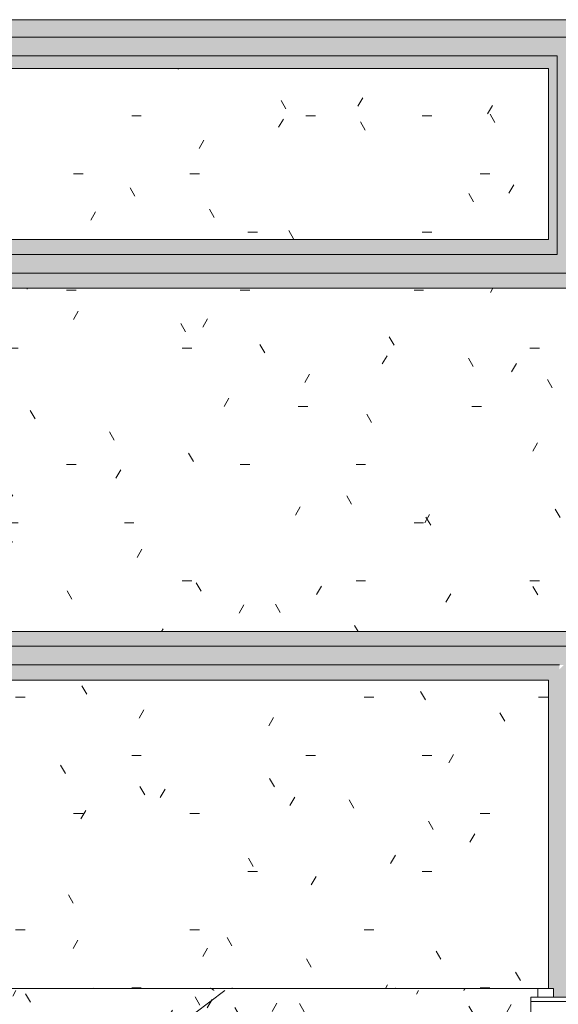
# Model space of a CAD drawing. Header units: millimetres. Extents: x 5980700 to 6194397, y -12939 to 2351883.
# Tile 316 of 587: x 6085855 to 6087739, y 4617 to 8058. Entities that reach past the tile are written whole.
import ezdxf

# ---------------------------------------------------------------- set-up
doc = ezdxf.new("R2010")
doc.units = ezdxf.units.MM
for name, color, linetype, lineweight in [('A-AREA', 32, 'Continuous', 9), ('A-FLOR-PATT', 8, 'Continuous', 18), ('A-GLAZ', 151, 'Continuous', 9), ('A-GLAZ-SILL', 1, 'Continuous', 9), ('A-WALL', 113, 'Continuous', 18)]:
    doc.layers.add(name, color=color, linetype=linetype, lineweight=lineweight)

# ---------------------------------------------------------------- blocks, each defined once
blk = doc.blocks.new('FP_111-PLANTA DE CAIMENTO DE PISOS - 1 PAV_')
at = {"layer": 'A-GLAZ-SILL', "color": 90, "lineweight": 5}
for p, q in [((-1630.002169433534, 107.4999999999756), (-1675.000000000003, 107.4999999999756)), ((1674.999999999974, 107.4999999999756), (1619.997830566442, 107.4999999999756))]:
    blk.add_line(p, q, dxfattribs=at)
at = {"layer": 'A-GLAZ-SILL', "lineweight": 5}
for p, q in [((-1470.624769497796, 108.6454815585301), (-1470.755934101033, 108.6594975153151)), ((-1470.49360489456, 108.6221406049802), (-1470.624769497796, 108.6454815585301)), ((-1470.362440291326, 108.5895030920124), (-1470.49360489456, 108.6221406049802)), ((-1470.23127568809, 108.5476087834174), (-1470.362440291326, 108.5895030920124)), ((-1470.100111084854, 108.4965087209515), (-1470.23127568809, 108.5476087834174)), ((-1469.968946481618, 108.4362651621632), (-1470.100111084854, 108.4965087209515)), ((-1469.837781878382, 108.3669515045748), (-1469.968946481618, 108.4362651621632)), ((-1469.706617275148, 108.2886521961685), (-1469.837781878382, 108.3669515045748)), ((-1469.575452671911, 108.2014626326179), (-1469.706617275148, 108.2886521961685)), ((-1469.444288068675, 108.1054890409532), (-1469.575452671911, 108.2014626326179)), ((-1469.313123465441, 108.0008483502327), (-1469.444288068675, 108.1054890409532)), ((-1469.181958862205, 107.8876680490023), (-1469.313123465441, 108.0008483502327)), ((-1469.050794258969, 107.7660860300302), (-1469.181958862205, 107.8876680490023)), ((-1468.919629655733, 107.63625042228), (-1469.050794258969, 107.7660860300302)), ((-1468.788465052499, 107.4983194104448), (-1468.919629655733, 107.63625042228)), ((-1045.394641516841, 107.5408634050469), (-1045.751268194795, 107.4667710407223)), ((-1045.038014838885, 107.6127709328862), (-1045.394641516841, 107.5408634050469)), ((-1044.681388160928, 107.6824696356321), (-1045.038014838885, 107.6127709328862)), ((-1044.324761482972, 107.7499362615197), (-1044.681388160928, 107.6824696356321)), ((-1043.968134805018, 107.8151483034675), (-1044.324761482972, 107.7499362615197)), ((-1043.611508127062, 107.8780840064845), (-1043.968134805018, 107.8151483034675)), ((-1043.254881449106, 107.938722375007), (-1043.611508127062, 107.8780840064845)), ((-1042.898254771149, 107.9970431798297), (-1043.254881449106, 107.938722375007)), ((-1042.541628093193, 108.0530269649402), (-1042.898254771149, 107.9970431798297)), ((-1042.185001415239, 108.1066550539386), (-1042.541628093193, 108.0530269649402)), ((-1041.828374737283, 108.1579095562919), (-1042.185001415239, 108.1066550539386)), ((-1041.471748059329, 108.2067733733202), (-1041.828374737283, 108.1579095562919)), ((-1041.11512138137, 108.2532302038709), (-1041.471748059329, 108.2067733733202)), ((-1040.758494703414, 108.2972645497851), (-1041.11512138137, 108.2532302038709)), ((-1040.40186802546, 108.3388617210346), (-1040.758494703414, 108.2972645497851)), ((-1040.045241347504, 108.3780078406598), (-1040.40186802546, 108.3388617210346)), ((-1039.688614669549, 108.4146898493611), (-1040.045241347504, 108.3780078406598)), ((-1039.331987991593, 108.4488955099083), (-1039.688614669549, 108.4146898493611)), ((-1038.975361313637, 108.4806134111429), (-1039.331987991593, 108.4488955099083)), ((-1038.618734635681, 108.5098329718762), (-1038.975361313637, 108.4806134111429)), ((-1038.262107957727, 108.5365444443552), (-1038.618734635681, 108.5098329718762)), ((-1037.90548127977, 108.5607389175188), (-1038.262107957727, 108.5365444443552)), ((-1037.548854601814, 108.5824083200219), (-1037.90548127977, 108.5607389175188)), ((-1037.192227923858, 108.601545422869), (-1037.548854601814, 108.5824083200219)), ((-1036.835601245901, 108.6181438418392), (-1037.192227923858, 108.601545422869)), ((-1036.478974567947, 108.6321980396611), (-1036.835601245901, 108.6181438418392)), ((-1036.122347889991, 108.6437033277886), (-1036.478974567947, 108.6321980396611)), ((-1035.765721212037, 108.6526558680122), (-1036.122347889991, 108.6437033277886)), ((-1035.409094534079, 108.6590526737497), (-1035.765721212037, 108.6526558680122)), ((-1035.052467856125, 108.6628916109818), (-1035.409094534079, 108.6590526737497)), ((-288.1152735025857, 107.6362504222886), (-288.2464381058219, 107.4983194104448)), ((-287.9841088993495, 107.7660860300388), (-288.1152735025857, 107.6362504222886)), ((-287.8529442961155, 107.8876680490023), (-287.9841088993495, 107.7660860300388)), ((-287.7217796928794, 108.0008483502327), (-287.8529442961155, 107.8876680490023)), ((-287.5906150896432, 108.1054890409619), (-287.7217796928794, 108.0008483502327)), ((-287.4594504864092, 108.2014626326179), (-287.5906150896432, 108.1054890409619)), ((-287.3282858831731, 108.2886521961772), (-287.4594504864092, 108.2014626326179)), ((-287.1971212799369, 108.3669515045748), (-287.3282858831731, 108.2886521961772)), ((-287.0659566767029, 108.4362651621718), (-287.1971212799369, 108.3669515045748)), ((-286.9347920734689, 108.4965087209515), (-287.0659566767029, 108.4362651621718)), ((-286.8036274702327, 108.5476087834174), (-286.9347920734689, 108.4965087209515)), ((-286.6724628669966, 108.5895030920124), (-286.8036274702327, 108.5476087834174)), ((-286.5412982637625, 108.6221406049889), (-286.6724628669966, 108.5895030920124)), ((-286.4101336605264, 108.6454815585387), (-286.5412982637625, 108.6221406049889)), ((-286.2789690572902, 108.6594975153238), (-286.4101336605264, 108.6454815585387)), ((64.16103792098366, 107.9415811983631), (64.03458548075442, 107.8282778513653)), ((64.28749036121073, 108.0470145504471), (64.16103792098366, 107.9415811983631)), ((64.4139428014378, 108.1444585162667), (64.28749036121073, 108.0470145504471)), ((64.54039524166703, 108.2338027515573), (64.4139428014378, 108.1444585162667)), ((64.66684768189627, 108.3149460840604), (64.54039524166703, 108.2338027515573)), ((64.7933001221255, 108.387796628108), (64.66684768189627, 108.3149460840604)), ((64.91975256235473, 108.4522718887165), (64.7933001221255, 108.387796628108)), ((65.04620500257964, 108.5082988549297), (64.91975256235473, 108.4522718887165)), ((65.17265744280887, 108.5558140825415), (65.04620500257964, 108.5082988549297)), ((65.29910988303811, 108.5947637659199), (65.17265744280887, 108.5558140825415)), ((65.42556232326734, 108.6251037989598), (65.29910988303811, 108.5947637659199)), ((65.55201476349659, 108.6467998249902), (65.42556232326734, 108.6251037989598)), ((65.67846720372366, 108.6598272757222), (65.55201476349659, 108.6467998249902)), ((542.1105913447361, 107.5408634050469), (541.753964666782, 107.4667710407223)), ((542.4672180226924, 107.6127709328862), (542.1105913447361, 107.5408634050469)), ((542.8238447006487, 107.6824696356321), (542.4672180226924, 107.6127709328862)), ((543.1804713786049, 107.7499362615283), (542.8238447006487, 107.6824696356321)), ((543.5370980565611, 107.8151483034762), (543.1804713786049, 107.7499362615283)), ((543.8937247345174, 107.8780840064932), (543.5370980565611, 107.8151483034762)), ((544.2503514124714, 107.9387223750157), (543.8937247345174, 107.8780840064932)), ((544.6069780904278, 107.9970431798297), (544.2503514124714, 107.9387223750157)), ((544.963604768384, 108.0530269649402), (544.6069780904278, 107.9970431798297)), ((545.3202314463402, 108.1066550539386), (544.963604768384, 108.0530269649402)), ((545.6768581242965, 108.1579095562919), (545.3202314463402, 108.1066550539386)), ((546.0334848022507, 108.2067733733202), (545.6768581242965, 108.1579095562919)), ((546.3901114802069, 108.2532302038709), (546.0334848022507, 108.2067733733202)), ((546.7467381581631, 108.2972645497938), (546.3901114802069, 108.2532302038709)), ((547.1033648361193, 108.3388617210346), (546.7467381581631, 108.2972645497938)), ((547.4599915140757, 108.3780078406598), (547.1033648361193, 108.3388617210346)), ((547.8166181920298, 108.4146898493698), (547.4599915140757, 108.3780078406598)), ((548.173244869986, 108.4488955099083), (547.8166181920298, 108.4146898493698)), ((548.5298715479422, 108.4806134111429), (548.173244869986, 108.4488955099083)), ((548.8864982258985, 108.5098329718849), (548.5298715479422, 108.4806134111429)), ((549.2431249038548, 108.5365444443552), (548.8864982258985, 108.5098329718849)), ((549.599751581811, 108.5607389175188), (549.2431249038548, 108.5365444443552)), ((549.9563782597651, 108.5824083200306), (549.599751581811, 108.5607389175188)), ((550.3130049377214, 108.601545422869), (549.9563782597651, 108.5824083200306)), ((550.6696316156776, 108.6181438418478), (550.3130049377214, 108.601545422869)), ((551.0262582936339, 108.6321980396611), (550.6696316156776, 108.6181438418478)), ((551.3828849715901, 108.6437033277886), (551.0262582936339, 108.6321980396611)), ((551.7395116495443, 108.6526558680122), (551.3828849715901, 108.6437033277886)), ((552.0961383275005, 108.6590526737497), (551.7395116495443, 108.6526558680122)), ((552.4527650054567, 108.6628916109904), (552.0961383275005, 108.6590526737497)), ((885.0898975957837, 107.6660864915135), (884.9606945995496, 107.5320522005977)), ((885.2191005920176, 107.7922304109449), (885.0898975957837, 107.6660864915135)), ((885.3483035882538, 107.910334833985), (885.2191005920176, 107.7922304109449)), ((885.4775065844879, 108.0202601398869), (885.3483035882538, 107.910334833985)), ((885.6067095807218, 108.121876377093), (885.4775065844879, 108.0202601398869)), ((885.7359125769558, 108.2150634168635), (885.6067095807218, 108.121876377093)), ((885.8651155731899, 108.2997110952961), (885.7359125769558, 108.2150634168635)), ((885.994318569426, 108.375719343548), (885.8651155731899, 108.2997110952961)), ((886.1235215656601, 108.4429983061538), (885.994318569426, 108.375719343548)), ((886.2527245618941, 108.5014684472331), (886.1235215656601, 108.4429983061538)), ((886.381927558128, 108.5510606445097), (886.2527245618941, 108.5014684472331)), ((886.5111305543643, 108.5917162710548), (886.381927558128, 108.5510606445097)), ((886.6403335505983, 108.623387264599), (886.5111305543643, 108.5917162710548)), ((886.7695365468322, 108.6460361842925), (886.6403335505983, 108.623387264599)), ((886.8987395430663, 108.6596362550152), (886.7695365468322, 108.6460361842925)), ((1119.695622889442, 107.63625042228), (1119.564458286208, 107.4983194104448)), ((1119.826787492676, 107.7660860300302), (1119.695622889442, 107.63625042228)), ((1119.957952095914, 107.8876680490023), (1119.826787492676, 107.7660860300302)), ((1120.089116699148, 108.0008483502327), (1119.957952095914, 107.8876680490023)), ((1120.220281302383, 108.1054890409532), (1120.089116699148, 108.0008483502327)), ((1120.351445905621, 108.2014626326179), (1120.220281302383, 108.1054890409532)), ((1120.482610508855, 108.2886521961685), (1120.351445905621, 108.2014626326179)), ((1120.613775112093, 108.3669515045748), (1120.482610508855, 108.2886521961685)), ((1120.744939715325, 108.4362651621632), (1120.613775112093, 108.3669515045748)), ((1120.876104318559, 108.4965087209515), (1120.744939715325, 108.4362651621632)), ((1121.007268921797, 108.5476087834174), (1120.876104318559, 108.4965087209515)), ((1121.138433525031, 108.5895030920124), (1121.007268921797, 108.5476087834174)), ((1121.269598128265, 108.6221406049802), (1121.138433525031, 108.5895030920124)), ((1121.400762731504, 108.6454815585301), (1121.269598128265, 108.6221406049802)), ((1121.531927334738, 108.6594975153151), (1121.400762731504, 108.6454815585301)), ((1227.667146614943, 108.6471927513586), (1227.542132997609, 108.6599255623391)), ((1227.792160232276, 108.6259870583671), (1227.667146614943, 108.6471927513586)), ((1227.91717384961, 108.5963319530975), (1227.792160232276, 108.6259870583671)), ((1228.042187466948, 108.5582602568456), (1227.91717384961, 108.5963319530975)), ((1228.167201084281, 108.5118141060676), (1228.042187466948, 108.5582602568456)), ((1228.292214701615, 108.4570449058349), (1228.167201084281, 108.5118141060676))]:
    blk.add_line(p, q, dxfattribs=at)
blk = doc.blocks.new('CC_PEITORIL - PEITORIL-V110-PLANTA DE CAIMENTO DE PISOS - 1 PAV_')
at = {"layer": 'A-GLAZ-SILL', "lineweight": 5}
h = blk.add_hatch(dxfattribs=at)
h.set_pattern_fill('FP_56', color=256, style=0, pattern_type=2)
h.set_pattern_definition([(0, (6217.371999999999, -4564.159000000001), (406.4, 101.6), [33.528, -271.272, 33.528, -271.272, -1625.6]), (0, (6217.371999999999, -4564.159000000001), (406.4, 101.6), [-609.6, 33.528, -576.072, 33.528, -271.272, -711.2]), (0, (6217.371999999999, -4564.159000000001), (406.4, 101.6), [-1524, 33.528, -169.672, 33.528, -474.472]), (120, (6369.772, -4513.359), (-291.1881810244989, 301.1527240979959), [33.52799999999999, -271.2719999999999, 33.52799999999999, -271.2719999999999, -1625.6]), (120, (6369.772, -4513.359), (-291.1881810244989, 301.1527240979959), [-609.5999999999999, 33.52799999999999, -576.0719999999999, 33.52799999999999, -271.2719999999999, -711.1999999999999]), (120, (6369.772, -4513.359), (-291.1881810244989, 301.1527240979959), [-1524, 33.52799999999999, -169.672, 33.52799999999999, -474.4719999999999]), (240, (6420.571999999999, -4310.159000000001), (-115.2118189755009, -402.7527240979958), [33.528, -271.272, 33.528, -1896.872]), (240, (6420.571999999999, -4310.159000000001), (-115.2118189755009, -402.7527240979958), [-338.328, -271.272, 33.528, -576.072, -1016]), (240, (6420.571999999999, -4310.159000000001), (-115.2118189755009, -402.7527240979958), [-1219.2, 33.528, -271.272, 33.528, -677.672]), (240, (6420.571999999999, -4310.159000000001), (-115.2118189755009, -402.7527240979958), [-1557.528, -169.672, 33.528, -474.472])])
h.paths.add_polyline_path([(-1643.742665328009, 77.49999999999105), (-1630.002169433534, 77.64128792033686), (-1630.002169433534, 100.9916647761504), (-1675.000000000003, 100.9916647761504), (-1675.000000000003, 77.4999999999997), (-1650.000000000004, 77.50000000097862)])
h.paths.add_polyline_path([(1649.999999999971, 77.4999999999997), (1674.999999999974, 77.5155869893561), (1674.999999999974, 100.9916647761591), (1619.997830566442, 100.6030655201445), (1619.997830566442, 77.4999999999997)])
h = blk.add_hatch(dxfattribs=at)
h.set_pattern_fill('FP_57', color=256, style=0, pattern_type=2)
h.set_pattern_definition([(216.87, (6852.371999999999, -2976.659), (4762.494328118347, 3175.008507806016), [793.75, -7143.75]), (206.565, (7804.871999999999, -3452.909), (-1587.501456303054, -1587.499067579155), [1774.879, -1774.879]), (198.435, (7804.871999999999, -4246.659000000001), (-3174.997452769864, -1587.50290376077), [1004.024, -4016.092])])
h.paths.add_polyline_path([(-1643.742665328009, 77.49999999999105), (-1630.002169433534, 77.64128792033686), (-1630.002169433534, 100.9916647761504), (-1675.000000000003, 100.9916647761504), (-1675.000000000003, 77.4999999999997), (-1650.000000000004, 77.50000000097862)])
h.paths.add_polyline_path([(1649.999999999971, 77.4999999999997), (1674.999999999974, 77.5155869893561), (1674.999999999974, 100.9916647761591), (1619.997830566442, 100.6030655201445), (1619.997830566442, 77.4999999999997)])
at = {"layer": 'A-GLAZ-SILL', "color": 90, "lineweight": 5}
for p, q in [((-1675.000000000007, 100.9916647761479), (-1675.000000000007, 107.4999999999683)), ((1674.999999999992, 107.4999999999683), (1674.999999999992, 100.991664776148)), ((-1675.000000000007, 100.9916647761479), (-1675.000000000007, 77.5000000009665)), ((1674.999999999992, 77.50000000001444), (1674.999999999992, 100.9916647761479))]:
    blk.add_line(p, q, dxfattribs=at)
at = {"layer": 'A-GLAZ', "color": 90, "lineweight": 5}
blk.add_blockref('FP_111-PLANTA DE CAIMENTO DE PISOS - 1 PAV_', (0, 0), dxfattribs=at)
blk = doc.blocks.new('FP_211-PLANTA DE CAIMENTO DE PISOS - 1 PAV_')
at = {"layer": 'A-GLAZ-SILL', "color": 90, "lineweight": 5}
blk.add_line((1624.999999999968, 107.4999999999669), (-1625.000000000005, 107.4999999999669), dxfattribs=at)
at = {"layer": 'A-GLAZ-SILL', "lineweight": 5}
for p, q in [((-1328.679635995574, 107.2247212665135), (-1328.809598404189, 107.0662849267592)), ((-1328.549673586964, 107.3757021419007), (-1328.679635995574, 107.2247212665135)), ((-1328.419711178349, 107.51904696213), (-1328.549673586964, 107.3757021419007)), ((-1328.289748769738, 107.6545842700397), (-1328.419711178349, 107.51904696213)), ((-1328.159786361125, 107.7821519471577), (-1328.289748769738, 107.6545842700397)), ((-1328.02982395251, 107.9015974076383), (-1328.159786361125, 107.7821519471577)), ((-1327.8998615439, 108.0127777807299), (-1328.02982395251, 107.9015974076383)), ((-1327.769899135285, 108.1155600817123), (-1327.8998615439, 108.0127777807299)), ((-1327.639936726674, 108.2098213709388), (-1327.769899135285, 108.1155600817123)), ((-1327.509974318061, 108.2954489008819), (-1327.639936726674, 108.2098213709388)), ((-1327.380011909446, 108.3723402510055), (-1327.509974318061, 108.2954489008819)), ((-1327.250049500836, 108.4404034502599), (-1327.380011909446, 108.3723402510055)), ((-1327.120087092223, 108.4995570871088), (-1327.250049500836, 108.4404034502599)), ((-1326.99012468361, 108.5497304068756), (-1327.120087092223, 108.4995570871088)), ((-1326.860162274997, 108.590863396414), (-1326.99012468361, 108.5497304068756)), ((-1326.730199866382, 108.6229068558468), (-1326.860162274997, 108.590863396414)), ((-1326.600237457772, 108.6458224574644), (-1326.730199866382, 108.6229068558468)), ((-1326.470275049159, 108.6595827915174), (-1326.600237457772, 108.6458224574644)), ((-1108.650683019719, 108.6568688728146), (-1108.840002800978, 108.6623455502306)), ((-1108.461363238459, 108.647743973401), (-1108.650683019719, 108.6568688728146)), ((-1108.2720434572, 108.6349751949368), (-1108.461363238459, 108.647743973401)), ((-1108.08272367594, 108.6185686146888), (-1108.2720434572, 108.6349751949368)), ((-1107.89340389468, 108.5985320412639), (-1108.08272367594, 108.6185686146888)), ((-1107.704084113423, 108.5748750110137), (-1107.89340389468, 108.5985320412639)), ((-1107.514764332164, 108.5476087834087), (-1107.704084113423, 108.5748750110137)), ((-1107.325444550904, 108.516746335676), (-1107.514764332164, 108.5476087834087)), ((-1107.136124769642, 108.4823023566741), (-1107.325444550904, 108.516746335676)), ((-1106.946804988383, 108.4442932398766), (-1107.136124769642, 108.4823023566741)), ((-1106.757485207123, 108.4027370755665), (-1106.946804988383, 108.4442932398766)), ((-1106.568165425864, 108.3576536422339), (-1106.757485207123, 108.4027370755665)), ((-1106.378845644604, 108.3090643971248), (-1106.568165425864, 108.3576536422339)), ((-1106.189525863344, 108.2569924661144), (-1106.378845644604, 108.3090643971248)), ((-1106.000206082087, 108.2014626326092), (-1106.189525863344, 108.2569924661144)), ((-1105.810886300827, 108.1425013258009), (-1106.000206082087, 108.2014626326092)), ((-1105.621566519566, 108.0801366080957), (-1105.810886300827, 108.1425013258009)), ((-1105.432246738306, 108.0143981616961), (-1105.621566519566, 108.0801366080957)), ((-1105.242926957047, 107.9453172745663), (-1105.432246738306, 108.0143981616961)), ((-1105.053607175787, 107.8729268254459), (-1105.242926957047, 107.9453172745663)), ((-1104.864287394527, 107.797261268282), (-1105.053607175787, 107.8729268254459)), ((-1104.674967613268, 107.718356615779), (-1104.864287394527, 107.797261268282)), ((-1104.48564783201, 107.6362504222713), (-1104.674967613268, 107.718356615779)), ((-1104.296328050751, 107.5509817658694), (-1104.48564783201, 107.6362504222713)), ((-1104.107008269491, 107.4625912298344), (-1104.296328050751, 107.5509817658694)), ((-1103.917688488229, 107.3711208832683), (-1104.107008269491, 107.4625912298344)), ((-1103.72836870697, 107.2766142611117), (-1103.917688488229, 107.3711208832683)), ((-1103.53904892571, 107.1791163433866), (-1103.72836870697, 107.2766142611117)), ((-1103.349729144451, 107.0786735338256), (-1103.53904892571, 107.1791163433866)), ((-1103.160409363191, 106.975333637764), (-1103.349729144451, 107.0786735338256)), ((-1102.971089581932, 106.8691458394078), (-1103.160409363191, 106.975333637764)), ((-1102.781769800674, 106.7601606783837), (-1102.971089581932, 106.8691458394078)), ((-1102.592450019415, 106.6484300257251), (-1102.781769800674, 106.7601606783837)), ((-1102.403130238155, 106.534007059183), (-1102.592450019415, 106.6484300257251)), ((-1102.213810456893, 106.4169462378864), (-1102.403130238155, 106.534007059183)), ((-1102.024490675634, 106.2973032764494), (-1102.213810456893, 106.4169462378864)), ((-1101.835170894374, 106.1751351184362), (-1102.024490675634, 106.2973032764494)), ((-1101.645851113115, 106.0504999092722), (-1101.835170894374, 106.1751351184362)), ((-1101.456531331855, 105.9234569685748), (-1101.645851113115, 106.0504999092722)), ((-1101.267211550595, 105.7940667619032), (-1101.456531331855, 105.9234569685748)), ((-1101.077891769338, 105.6623908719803), (-1101.267211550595, 105.7940667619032)), ((-1100.888571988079, 105.5284919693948), (-1101.077891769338, 105.6623908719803)), ((-1100.699252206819, 105.392433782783), (-1100.888571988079, 105.5284919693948)), ((-1100.509932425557, 105.2542810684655), (-1100.699252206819, 105.392433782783)), ((-1100.320612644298, 105.1140995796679), (-1100.509932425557, 105.2542810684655)), ((-1100.131292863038, 104.9719560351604), (-1100.320612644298, 105.1140995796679)), ((-1099.941973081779, 104.8279180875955), (-1100.131292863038, 104.9719560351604)), ((-1099.752653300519, 104.6820542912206), (-1099.941973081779, 104.8279180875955)), ((-1099.563333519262, 104.5344340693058), (-1099.752653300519, 104.6820542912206)), ((-1099.374013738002, 104.3851276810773), (-1099.563333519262, 104.5344340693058)), ((-1099.184693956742, 104.2342061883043), (-1099.374013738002, 104.3851276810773)), ((-1098.995374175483, 104.0817414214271), (-1099.184693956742, 104.2342061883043)), ((-1098.806054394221, 103.9278059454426), (-1098.995374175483, 104.0817414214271)), ((-1098.616734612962, 103.7724730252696), (-1098.806054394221, 103.9278059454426)), ((-1098.427414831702, 103.615816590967), (-1098.616734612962, 103.7724730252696)), ((-1098.238095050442, 103.4579112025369), (-1098.427414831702, 103.615816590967)), ((-1098.048775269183, 103.2988320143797), (-1098.238095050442, 103.4579112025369)), ((-1097.859455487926, 103.1386547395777), (-1098.048775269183, 103.2988320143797)), ((-1096.427088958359, 103.3625997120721), (-1096.558253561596, 103.106494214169)), ((-1096.295924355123, 103.615816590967), (-1096.427088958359, 103.3625997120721)), ((-1096.164759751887, 103.8658363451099), (-1096.295924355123, 103.615816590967)), ((-1096.033595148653, 104.1123543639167), (-1096.164759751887, 103.8658363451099)), ((-1095.902430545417, 104.3550703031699), (-1096.033595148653, 104.1123543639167)), ((-1095.771265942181, 104.5936884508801), (-1095.902430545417, 104.3550703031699)), ((-1095.640101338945, 104.8279180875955), (-1095.771265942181, 104.5936884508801)), ((-1095.508936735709, 105.0574738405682), (-1095.640101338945, 104.8279180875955)), ((-1095.377772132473, 105.2820760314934), (-1095.508936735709, 105.0574738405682)), ((-1095.24660752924, 105.5014510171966), (-1095.377772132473, 105.2820760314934)), ((-1095.115442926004, 105.7153315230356), (-1095.24660752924, 105.5014510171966)), ((-1094.984278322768, 105.9234569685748), (-1095.115442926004, 105.7153315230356)), ((-1094.853113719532, 106.1255737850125), (-1094.984278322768, 105.9234569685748)), ((-1094.721949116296, 106.3214357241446), (-1094.853113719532, 106.1255737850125)), ((-1094.59078451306, 106.5108041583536), (-1094.721949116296, 106.3214357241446)), ((-1094.459619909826, 106.6934483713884), (-1094.59078451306, 106.5108041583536)), ((-1094.32845530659, 106.8691458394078), (-1094.459619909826, 106.6934483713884)), ((-1094.197290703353, 107.0376825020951), (-1094.32845530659, 106.8691458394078)), ((-1094.066126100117, 107.1988530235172), (-1094.197290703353, 107.0376825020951)), ((-1093.934961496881, 107.352461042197), (-1094.066126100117, 107.1988530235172)), ((-1093.803796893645, 107.4983194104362), (-1093.934961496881, 107.352461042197)), ((-1093.672632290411, 107.6362504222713), (-1093.803796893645, 107.4983194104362)), ((-1093.541467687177, 107.7660860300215), (-1093.672632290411, 107.6362504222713)), ((-1093.410303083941, 107.8876680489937), (-1093.541467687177, 107.7660860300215)), ((-1093.279138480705, 108.000848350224), (-1093.410303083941, 107.8876680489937)), ((-1093.147973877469, 108.1054890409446), (-1093.279138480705, 108.000848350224)), ((-1093.016809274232, 108.2014626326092), (-1093.147973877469, 108.1054890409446)), ((-1092.885644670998, 108.2886521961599), (-1093.016809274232, 108.2014626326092)), ((-1092.754480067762, 108.3669515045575), (-1092.885644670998, 108.2886521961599)), ((-1092.623315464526, 108.4362651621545), (-1092.754480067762, 108.3669515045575)), ((-1092.49215086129, 108.4965087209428), (-1092.623315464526, 108.4362651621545)), ((-1092.360986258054, 108.5476087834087), (-1092.49215086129, 108.4965087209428)), ((-1092.22982165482, 108.5895030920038), (-1092.360986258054, 108.5476087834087)), ((-1092.098657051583, 108.6221406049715), (-1092.22982165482, 108.5895030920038)), ((-1091.96749244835, 108.6454815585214), (-1092.098657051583, 108.6221406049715)), ((-1091.836327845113, 108.6594975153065), (-1091.96749244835, 108.6454815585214)), ((-509.5616157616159, 103.8947224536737), (-509.6923312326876, 103.6459552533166)), ((-509.4309002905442, 104.1399769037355), (-509.5616157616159, 103.8947224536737)), ((-509.3001848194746, 104.381421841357), (-509.4309002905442, 104.1399769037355)), ((-509.1694693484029, 104.6187651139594), (-509.3001848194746, 104.381421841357)), ((-509.0387538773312, 104.8517195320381), (-509.1694693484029, 104.6187651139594)), ((-508.9080384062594, 105.0800032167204), (-509.0387538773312, 104.8517195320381)), ((-508.7773229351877, 105.3033399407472), (-508.9080384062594, 105.0800032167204)), ((-508.6466074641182, 105.5214594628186), (-508.7773229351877, 105.3033399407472)), ((-508.5158919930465, 105.7340978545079), (-508.6466074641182, 105.5214594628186)), ((-508.3851765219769, 105.9409978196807), (-508.5158919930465, 105.7340978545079)), ((-508.2544610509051, 106.1419090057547), (-508.3851765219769, 105.9409978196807)), ((-508.1237455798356, 106.3365883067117), (-508.2544610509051, 106.1419090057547)), ((-507.9930301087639, 106.5248001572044), (-508.1237455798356, 106.3365883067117)), ((-507.8623146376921, 106.706316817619), (-507.9930301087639, 106.5248001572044)), ((-507.7315991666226, 106.8809186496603), (-507.8623146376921, 106.706316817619)), ((-507.6008836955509, 107.0483943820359), (-507.7315991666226, 106.8809186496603)), ((-507.4701682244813, 107.2085413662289), (-507.6008836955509, 107.0483943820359)), ((-507.3394527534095, 107.3611658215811), (-507.4701682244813, 107.2085413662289)), ((-507.2087372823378, 107.5060830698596), (-507.3394527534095, 107.3611658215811)), ((-507.0780218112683, 107.6431177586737), (-507.2087372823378, 107.5060830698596)), ((-506.9473063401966, 107.7721040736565), (-507.0780218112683, 107.6431177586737)), ((-506.816590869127, 107.892885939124), (-506.9473063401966, 107.7721040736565)), ((-506.6858753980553, 108.0053172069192), (-506.816590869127, 107.892885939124)), ((-506.5551599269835, 108.1092618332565), (-506.6858753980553, 108.0053172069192)), ((-506.424444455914, 108.2045940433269), (-506.5551599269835, 108.1092618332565)), ((-506.2937289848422, 108.2911984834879), (-506.424444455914, 108.2045940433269)), ((-506.1630135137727, 108.3689703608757), (-506.2937289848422, 108.2911984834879)), ((-506.032298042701, 108.4378155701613), (-506.1630135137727, 108.3689703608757)), ((-505.9015825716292, 108.4976508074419), (-506.032298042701, 108.4378155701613)), ((-505.7708671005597, 108.5484036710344), (-505.9015825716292, 108.4976508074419)), ((-505.6401516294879, 108.5900127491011), (-505.7708671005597, 108.5484036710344)), ((-505.5094361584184, 108.6224276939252), (-505.6401516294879, 108.5900127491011)), ((-505.3787206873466, 108.6456092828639), (-505.5094361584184, 108.6224276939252)), ((-505.2480052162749, 108.6595294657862), (-505.3787206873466, 108.6456092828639)), ((-420.4386890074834, 108.6469836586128), (-420.564470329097, 108.6598732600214)), ((-420.3129076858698, 108.6255170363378), (-420.4386890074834, 108.6469836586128)), ((-420.1871263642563, 108.5954974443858), (-420.3129076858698, 108.6255170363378)), ((-420.0613450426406, 108.5569585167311), (-420.1871263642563, 108.5954974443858)), ((-419.935563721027, 108.5099434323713), (-420.0613450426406, 108.5569585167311)), ((-419.8097823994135, 108.45450486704), (-419.935563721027, 108.5099434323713)), ((-419.6840010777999, 108.3907049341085), (-419.8097823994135, 108.45450486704)), ((-419.5582197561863, 108.3186151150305), (-419.6840010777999, 108.3907049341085)), ((-419.4324384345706, 108.2383161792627), (-419.5582197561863, 108.3186151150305)), ((-419.3066571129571, 108.1498980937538), (-419.4324384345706, 108.2383161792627)), ((-419.1808757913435, 108.0534599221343), (-419.3066571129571, 108.1498980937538)), ((-419.0550944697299, 107.9491097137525), (-419.1808757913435, 108.0534599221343)), ((-418.9293131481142, 107.8369643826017), (-419.0550944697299, 107.9491097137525)), ((-418.8035318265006, 107.7171495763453), (-418.9293131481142, 107.8369643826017)), ((-418.6777505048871, 107.5897995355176), (-418.8035318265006, 107.7171495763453)), ((-418.5519691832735, 107.4550569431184), (-418.6777505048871, 107.5897995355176)), ((478.8492300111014, 108.6568688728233), (478.6599102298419, 108.6623455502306)), ((479.038549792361, 108.6477439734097), (478.8492300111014, 108.6568688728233)), ((479.2278695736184, 108.6349751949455), (479.038549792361, 108.6477439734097)), ((479.417189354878, 108.6185686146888), (479.2278695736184, 108.6349751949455)), ((479.6065091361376, 108.5985320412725), (479.417189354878, 108.6185686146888)), ((479.7958289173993, 108.5748750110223), (479.6065091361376, 108.5985320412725)), ((479.9851486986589, 108.5476087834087), (479.7958289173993, 108.5748750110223)), ((480.1744684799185, 108.516746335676), (479.9851486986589, 108.5476087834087)), ((480.363788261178, 108.4823023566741), (480.1744684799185, 108.516746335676)), ((480.5531080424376, 108.4442932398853), (480.363788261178, 108.4823023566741)), ((480.7424278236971, 108.4027370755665), (480.5531080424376, 108.4442932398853)), ((480.9317476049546, 108.3576536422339), (480.7424278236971, 108.4027370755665)), ((481.1210673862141, 108.3090643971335), (480.9317476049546, 108.3576536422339)), ((481.3103871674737, 108.2569924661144), (481.1210673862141, 108.3090643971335)), ((481.4997069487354, 108.2014626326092), (481.3103871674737, 108.2569924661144)), ((481.689026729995, 108.1425013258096), (481.4997069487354, 108.2014626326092)), ((481.8783465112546, 108.0801366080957), (481.689026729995, 108.1425013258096)), ((482.0676662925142, 108.0143981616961), (481.8783465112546, 108.0801366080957)), ((482.2569860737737, 107.9453172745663), (482.0676662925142, 108.0143981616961)), ((482.4463058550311, 107.8729268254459), (482.2569860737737, 107.9453172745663)), ((482.6356256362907, 107.797261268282), (482.4463058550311, 107.8729268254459)), ((482.8249454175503, 107.718356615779), (482.6356256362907, 107.797261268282)), ((483.0142651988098, 107.6362504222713), (482.8249454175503, 107.718356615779)), ((483.2035849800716, 107.550981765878), (483.0142651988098, 107.6362504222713)), ((483.3929047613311, 107.462591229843), (483.2035849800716, 107.550981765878)), ((483.5822245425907, 107.371120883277), (483.3929047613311, 107.462591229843)), ((483.7715443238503, 107.2766142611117), (483.5822245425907, 107.371120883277)), ((483.9608641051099, 107.1791163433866), (483.7715443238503, 107.2766142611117)), ((484.1501838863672, 107.0786735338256), (483.9608641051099, 107.1791163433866)), ((484.3395036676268, 106.975333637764), (484.1501838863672, 107.0786735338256)), ((484.5288234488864, 106.8691458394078), (484.3395036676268, 106.975333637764)), ((484.7181432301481, 106.7601606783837), (484.5288234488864, 106.8691458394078)), ((484.9074630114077, 106.6484300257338), (484.7181432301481, 106.7601606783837)), ((485.0967827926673, 106.534007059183), (484.9074630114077, 106.6484300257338)), ((485.2861025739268, 106.4169462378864), (485.0967827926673, 106.534007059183)), ((485.4754223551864, 106.297303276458), (485.2861025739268, 106.4169462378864)), ((485.664742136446, 106.1751351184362), (485.4754223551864, 106.297303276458)), ((485.8540619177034, 106.0504999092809), (485.664742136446, 106.1751351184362)), ((486.0433816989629, 105.9234569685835), (485.8540619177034, 106.0504999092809)), ((486.2327014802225, 105.7940667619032), (486.0433816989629, 105.9234569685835)), ((486.4220212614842, 105.6623908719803), (486.2327014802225, 105.7940667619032)), ((486.6113410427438, 105.5284919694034), (486.4220212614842, 105.6623908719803)), ((486.8006608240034, 105.392433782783), (486.6113410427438, 105.5284919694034)), ((486.989980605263, 105.2542810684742), (486.8006608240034, 105.392433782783)), ((487.1793003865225, 105.1140995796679), (486.989980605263, 105.2542810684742)), ((487.36862016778, 104.9719560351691), (487.1793003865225, 105.1140995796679)), ((487.5579399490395, 104.8279180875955), (487.36862016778, 104.9719560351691)), ((487.7472597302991, 104.6820542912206), (487.5579399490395, 104.8279180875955)), ((487.9365795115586, 104.5344340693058), (487.7472597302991, 104.6820542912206)), ((488.1258992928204, 104.3851276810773), (487.9365795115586, 104.5344340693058)), ((488.3152190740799, 104.2342061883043), (488.1258992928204, 104.3851276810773)), ((488.5045388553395, 104.0817414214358), (488.3152190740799, 104.2342061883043)), ((488.6938586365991, 103.9278059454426), (488.5045388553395, 104.0817414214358)), ((488.8831784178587, 103.7724730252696), (488.6938586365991, 103.9278059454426)), ((489.0724981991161, 103.6158165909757), (488.8831784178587, 103.7724730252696)), ((489.2618179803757, 103.4579112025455), (489.0724981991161, 103.6158165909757)), ((489.4511377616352, 103.2988320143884), (489.2618179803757, 103.4579112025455)), ((489.640457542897, 103.1386547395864), (489.4511377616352, 103.2988320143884)), ((1367.241979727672, 103.3625997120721), (1367.110815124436, 103.106494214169)), ((1367.373144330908, 103.615816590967), (1367.241979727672, 103.3625997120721)), ((1367.50430893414, 103.8658363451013), (1367.373144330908, 103.615816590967)), ((1367.635473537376, 104.1123543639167), (1367.50430893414, 103.8658363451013)), ((1367.766638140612, 104.3550703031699), (1367.635473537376, 104.1123543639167)), ((1367.897802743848, 104.5936884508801), (1367.766638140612, 104.3550703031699)), ((1368.02896734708, 104.8279180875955), (1367.897802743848, 104.5936884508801)), ((1368.160131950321, 105.0574738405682), (1368.02896734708, 104.8279180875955)), ((1368.291296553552, 105.2820760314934), (1368.160131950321, 105.0574738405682)), ((1368.422461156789, 105.5014510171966), (1368.291296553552, 105.2820760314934)), ((1368.553625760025, 105.7153315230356), (1368.422461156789, 105.5014510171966)), ((1368.684790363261, 105.9234569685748), (1368.553625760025, 105.7153315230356)), ((1368.815954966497, 106.1255737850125), (1368.684790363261, 105.9234569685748)), ((1368.947119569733, 106.321435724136), (1368.815954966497, 106.1255737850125)), ((1369.078284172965, 106.5108041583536), (1368.947119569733, 106.321435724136)), ((1369.209448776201, 106.6934483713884), (1369.078284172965, 106.5108041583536)), ((1369.340613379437, 106.8691458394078), (1369.209448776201, 106.6934483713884)), ((1369.471777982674, 107.0376825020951), (1369.340613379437, 106.8691458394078)), ((1369.60294258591, 107.1988530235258), (1369.471777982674, 107.0376825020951)), ((1369.734107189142, 107.352461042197), (1369.60294258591, 107.1988530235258)), ((1369.865271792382, 107.4983194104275), (1369.734107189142, 107.352461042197)), ((1369.996436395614, 107.6362504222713), (1369.865271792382, 107.4983194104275)), ((1370.12760099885, 107.7660860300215), (1369.996436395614, 107.6362504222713)), ((1370.258765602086, 107.8876680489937), (1370.12760099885, 107.7660860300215)), ((1370.389930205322, 108.000848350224), (1370.258765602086, 107.8876680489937)), ((1370.521094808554, 108.1054890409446), (1370.389930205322, 108.000848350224)), ((1370.652259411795, 108.2014626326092), (1370.521094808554, 108.1054890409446)), ((1370.783424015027, 108.2886521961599), (1370.652259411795, 108.2014626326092)), ((1370.914588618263, 108.3669515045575), (1370.783424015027, 108.2886521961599)), ((1371.045753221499, 108.4362651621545), (1370.914588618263, 108.3669515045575)), ((1371.176917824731, 108.4965087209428), (1371.045753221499, 108.4362651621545)), ((1371.308082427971, 108.5476087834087), (1371.176917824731, 108.4965087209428)), ((1371.439247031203, 108.5895030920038), (1371.308082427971, 108.5476087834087)), ((1371.570411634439, 108.6221406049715), (1371.439247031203, 108.5895030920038)), ((1371.701576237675, 108.6454815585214), (1371.570411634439, 108.6221406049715)), ((1371.832740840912, 108.6594975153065), (1371.701576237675, 108.6454815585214)), ((-1097.670135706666, 102.9774556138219), (-1097.859455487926, 103.1386547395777)), ((-1097.480815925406, 102.815311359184), (-1097.670135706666, 102.9774556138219)), ((-1097.476405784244, 101.2594313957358), (-1097.607570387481, 100.9916647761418)), ((-1097.291496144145, 102.6522991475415), (-1097.480815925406, 102.815311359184)), ((-1097.345241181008, 101.5268717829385), (-1097.476405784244, 101.2594313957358)), ((-1097.214076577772, 101.79366010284), (-1097.345241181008, 101.5268717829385)), ((-1097.102176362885, 102.4884965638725), (-1097.291496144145, 102.6522991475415)), ((-1097.082911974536, 102.0594713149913), (-1097.214076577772, 101.79366010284)), ((-1096.912856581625, 102.3239815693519), (-1097.102176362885, 102.4884965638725)), ((-1096.9517473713, 102.3239815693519), (-1097.082911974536, 102.0594713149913)), ((-1096.820582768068, 102.5868686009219), (-1096.9517473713, 102.3239815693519)), ((-1096.723536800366, 102.1588324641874), (-1096.912856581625, 102.3239815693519)), ((-1096.689418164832, 102.8478121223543), (-1096.820582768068, 102.5868686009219)), ((-1096.534217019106, 101.9931278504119), (-1096.723536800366, 102.1588324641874)), ((-1096.558253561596, 103.106494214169), (-1096.689418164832, 102.8478121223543)), ((-1096.344897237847, 101.82694659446), (-1096.534217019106, 101.9931278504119)), ((-1096.155577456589, 101.6603677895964), (-1096.344897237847, 101.82694659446)), ((-1095.96625767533, 101.493470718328), (-1096.155577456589, 101.6603677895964)), ((-1095.77693789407, 101.3263348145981), (-1095.96625767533, 101.493470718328)), ((-1095.587618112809, 101.1590396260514), (-1095.77693789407, 101.3263348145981)), ((-1095.398298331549, 100.9916647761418), (-1095.587618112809, 101.1590396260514)), ((489.8297773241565, 102.9774556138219), (489.640457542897, 103.1386547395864)), ((490.0190971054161, 102.815311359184), (489.8297773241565, 102.9774556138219)), ((490.2084168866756, 102.6522991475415), (490.0190971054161, 102.815311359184)), ((490.3977366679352, 102.4884965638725), (490.2084168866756, 102.6522991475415)), ((490.5870564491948, 102.3239815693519), (490.3977366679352, 102.4884965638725)), ((490.7763762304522, 102.1588324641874), (490.5870564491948, 102.3239815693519)), ((490.9656960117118, 101.9931278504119), (490.7763762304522, 102.1588324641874)), ((491.1550157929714, 101.8269465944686), (490.9656960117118, 101.9931278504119)), ((491.3443355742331, 101.6603677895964), (491.1550157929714, 101.8269465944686)), ((491.5336553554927, 101.493470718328), (491.3443355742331, 101.6603677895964)), ((491.7229751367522, 101.3263348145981), (491.5336553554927, 101.493470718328)), ((491.9122949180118, 101.1590396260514), (491.7229751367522, 101.3263348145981)), ((492.1016146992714, 100.9916647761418), (491.9122949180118, 101.1590396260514)), ((1366.192662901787, 101.2594313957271), (1366.061498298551, 100.9916647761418)), ((1366.323827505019, 101.5268717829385), (1366.192662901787, 101.2594313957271)), ((1366.454992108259, 101.7936601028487), (1366.323827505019, 101.5268717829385)), ((1366.586156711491, 102.0594713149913), (1366.454992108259, 101.7936601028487)), ((1366.717321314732, 102.3239815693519), (1366.586156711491, 102.0594713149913)), ((1366.848485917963, 102.5868686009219), (1366.717321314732, 102.3239815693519)), ((1366.9796505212, 102.8478121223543), (1366.848485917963, 102.5868686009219)), ((1367.110815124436, 103.106494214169), (1366.9796505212, 102.8478121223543))]:
    blk.add_line(p, q, dxfattribs=at)
blk = doc.blocks.new('CC_PEITORIL - PEITORIL-V210-PLANTA DE CAIMENTO DE PISOS - 1 PAV_')
at = {"layer": 'A-GLAZ-SILL', "lineweight": 5}
h = blk.add_hatch(dxfattribs=at)
h.set_pattern_fill('FP_218', color=256, style=0, pattern_type=2)
h.set_pattern_definition([(0, (6222.374, -4564.159000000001), (406.4, 101.6), [33.528, -271.272, 33.528, -271.272, -1625.6]), (0, (6222.374, -4564.159000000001), (406.4, 101.6), [-609.6, 33.528, -576.072, 33.528, -271.272, -711.2]), (0, (6222.374, -4564.159000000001), (406.4, 101.6), [-1524, 33.528, -169.672, 33.528, -474.472]), (120, (6374.774, -4513.359), (-291.1881810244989, 301.1527240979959), [33.52799999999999, -271.2719999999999, 33.52799999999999, -271.2719999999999, -1625.6]), (120, (6374.774, -4513.359), (-291.1881810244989, 301.1527240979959), [-609.5999999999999, 33.52799999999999, -576.0719999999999, 33.52799999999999, -271.2719999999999, -711.1999999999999]), (120, (6374.774, -4513.359), (-291.1881810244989, 301.1527240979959), [-1524, 33.52799999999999, -169.672, 33.52799999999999, -474.4719999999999]), (240, (6425.574000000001, -4310.159000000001), (-115.2118189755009, -402.7527240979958), [33.528, -271.272, 33.528, -1896.872]), (240, (6425.574000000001, -4310.159000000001), (-115.2118189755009, -402.7527240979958), [-338.328, -271.272, 33.528, -576.072, -1016]), (240, (6425.574000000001, -4310.159000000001), (-115.2118189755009, -402.7527240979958), [-1219.2, 33.528, -271.272, 33.528, -677.672]), (240, (6425.574000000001, -4310.159000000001), (-115.2118189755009, -402.7527240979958), [-1557.528, -169.672, 33.528, -474.472])])
h.paths.add_polyline_path([(1599.99999999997, -17.49999999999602), (1599.99999999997, 77.4999999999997), (1624.999999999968, 77.4999999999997), (1624.999999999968, 100.9916647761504), (-1625.000000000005, 100.9916647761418), (-1625.000000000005, 77.49999999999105), (-1600.000000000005, 77.50000000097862), (-1600.000000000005, -17.49999999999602), (1569.999999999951, -17.49999999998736)])
h = blk.add_hatch(dxfattribs=at)
h.set_pattern_fill('FP_219', color=256, style=0, pattern_type=2)
h.set_pattern_definition([(216.87, (6857.374, -2976.659), (4762.494328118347, 3175.008507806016), [793.75, -7143.75]), (206.565, (7809.874, -3452.909), (-1587.501456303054, -1587.499067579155), [1774.879, -1774.879]), (198.435, (7809.874, -4246.659000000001), (-3174.997452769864, -1587.50290376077), [1004.024, -4016.092])])
h.paths.add_polyline_path([(1599.99999999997, -17.49999999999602), (1599.99999999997, 77.4999999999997), (1624.999999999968, 77.4999999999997), (1624.999999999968, 100.9916647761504), (-1625.000000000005, 100.9916647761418), (-1625.000000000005, 77.49999999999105), (-1600.000000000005, 77.50000000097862), (-1600.000000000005, -17.49999999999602), (1569.999999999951, -17.49999999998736)])
at = {"layer": 'A-GLAZ-SILL', "color": 90, "lineweight": 5}
for p, q in [((-1625.000000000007, 100.9916647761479), (-1625.000000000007, 107.4999999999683)), ((1624.999999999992, 107.4999999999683), (1624.999999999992, 100.991664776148)), ((-1625.000000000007, 100.9916647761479), (-1625.000000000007, 77.5000000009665)), ((1624.999999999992, 77.50000000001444), (1624.999999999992, 100.9916647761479))]:
    blk.add_line(p, q, dxfattribs=at)
at = {"layer": 'A-GLAZ', "color": 90, "lineweight": 5}
blk.add_blockref('FP_211-PLANTA DE CAIMENTO DE PISOS - 1 PAV_', (0, 0), dxfattribs=at)
blk = doc.blocks.new('BE-PMSa-MOD-ARQ-CONEXAODOFUTURO-EX-000-R_rvt-2-PLANTA DE CAIMENTO DE PISOS - 1 PAV_')
at = {"layer": 'A-FLOR-PATT', "lineweight": 5}
h = blk.add_hatch(dxfattribs=at)
h.set_pattern_fill('FP_2', color=71, style=0, pattern_type=2)
h.set_pattern_definition([(0, (0, 0), (812.8, 203.2), [33.528, -576.072, 33.528, -576.072, -3251.2]), (0, (0, 0), (812.8, 203.2), [-1219.2, 33.528, -1185.672, 33.528, -576.072, -1422.4]), (0, (0, 0), (812.8, 203.2), [-3048, 33.528, -372.872, 33.528, -982.472]), (120, (304.8, 101.6), (-582.3763620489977, 602.3054481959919), [33.52799999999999, -576.0719999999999, 33.52799999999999, -576.0719999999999, -3251.199999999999]), (120, (304.8, 101.6), (-582.3763620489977, 602.3054481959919), [-1219.2, 33.52799999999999, -1185.672, 33.52799999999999, -576.0719999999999, -1422.4]), (120, (304.8, 101.6), (-582.3763620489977, 602.3054481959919), [-3048, 33.52799999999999, -372.8719999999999, 33.52799999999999, -982.4719999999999]), (240, (406.4, 508), (-230.4236379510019, -805.5054481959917), [33.528, -576.072, 33.528, -576.072, -3251.2]), (240, (406.4, 508), (-230.4236379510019, -805.5054481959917), [-1219.2, 33.528, -1185.672, 33.528, -576.072, -1422.4]), (240, (406.4, 508), (-230.4236379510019, -805.5054481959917), [-3048, 33.528, -372.872, 33.528, -982.472])])
h.paths.add_polyline_path([(-4649.534220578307, 4671.658994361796), (-4560.116662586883, 4671.658994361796), (-4560.116662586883, 5749.15899436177), (-7861.114845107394, 5749.15899436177), (-7861.114845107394, 4671.658994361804), (-5690.72834397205, 4671.658994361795)])
h.paths.add_polyline_path([(-4560.116662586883, 7289.158994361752), (-4560.116662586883, 7887.658205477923), (-7861.114845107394, 7887.658205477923), (-7861.114845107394, 7289.15899436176), (-5690.72834397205, 7289.158994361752)])
h = blk.add_hatch(dxfattribs=at)
h.set_pattern_fill('FP_137', color=135, style=0, pattern_type=2)
h.set_pattern_definition([(0, (266.228, 0), (810.4069999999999, 203.2), [33.429, -574.376, 33.429, -574.376, -3241.629]), (0, (266.228, 0), (810.4069999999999, 203.2), [-1215.611, 33.429, -1182.181, 33.429, -574.376, -1418.213]), (0, (266.228, 0), (810.4069999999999, 203.2), [-3039.027, 33.429, -371.774, 33.429, -979.58]), (119.927, (570.131, 101.6), (-580.6630976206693, 602.304635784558), [33.503, -575.648, 33.503, -3824.458]), (119.927, (570.131, 101.6), (-580.6630976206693, 602.304635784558), [-642.655, -575.648, 33.503, -1184.8, -2030.506]), (119.927, (570.131, 101.6), (-580.6630976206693, 602.304635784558), [-2436.607, 33.503, -575.648, 33.503, -1387.851]), (119.927, (570.131, 101.6), (-580.6630976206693, 602.304635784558), [-3079.263, -372.598, 33.503, -981.75]), (240.073, (671.432, 508), (-229.7463839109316, -805.5050375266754), [33.503, -575.648, 33.503, -3824.458]), (240.073, (671.432, 508), (-229.7463839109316, -805.5050375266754), [-642.655, -575.648, 33.503, -1184.8, -2030.506]), (240.073, (671.432, 508), (-229.7463839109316, -805.5050375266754), [-2436.607, 33.503, -575.648, 33.503, -1387.851]), (240.073, (671.432, 508), (-229.7463839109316, -805.5050375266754), [-3079.263, -372.598, 33.503, -981.75])])
h.paths.add_polyline_path([(-4586.211837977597, 5919.158994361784), (-4413.494100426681, 5919.158994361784), (-4413.494100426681, 7119.158994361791), (-8031.114845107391, 7119.158994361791), (-8031.114845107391, 5919.158994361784), (-5690.72834397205, 5919.158994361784)])
at = {"layer": 'A-WALL', "lineweight": 5}
h = blk.add_hatch(color=9, dxfattribs=at)
h.paths.add_polyline_path([(-7924.616646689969, 7931.65817822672), (-7989.616646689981, 7996.658178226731), (-7970.114817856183, 7996.658178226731), (-7905.114817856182, 7931.65817822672)])
h.paths.add_polyline_path([(-8031.114845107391, 7887.658205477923), (-7989.616646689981, 7887.658205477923), (-7989.616646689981, 7931.65817822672), (-7924.616646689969, 7931.65817822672), (-7924.616646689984, 7887.658205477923), (-4560.116662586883, 7887.658205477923), (-4560.116662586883, 8057.658205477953), (-8031.114845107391, 8057.658205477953), (-8031.114845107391, 7931.65817822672)])
h = blk.add_hatch(color=9, dxfattribs=at)
h.paths.add_polyline_path([(-4529.616646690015, 7931.65817822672), (-4516.116689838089, 7931.65817822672), (-4529.616646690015, 7918.158221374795)])
h.paths.add_polyline_path([(-4413.494100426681, 7289.158994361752), (-4413.494100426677, 8057.658205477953), (-4560.116662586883, 8057.658205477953), (-4560.116662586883, 7996.658178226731), (-4464.616646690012, 7996.658178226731), (-4529.616646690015, 7931.65817822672), (-4560.116662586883, 7931.65817822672), (-4560.116662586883, 7289.158994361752), (-4512.987072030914, 7289.158994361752)])
blk.add_hatch(color=9, dxfattribs=at).paths.add_polyline_path([(-5690.72834397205, 7119.158994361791), (-4413.494100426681, 7119.158994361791), (-4413.494100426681, 7289.158994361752), (-4464.616646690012, 7289.158994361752), (-4464.616646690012, 7193.658978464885), (-4529.616646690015, 7258.658978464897), (-4529.616646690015, 7289.158994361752), (-7861.114845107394, 7289.158994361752), (-7861.114845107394, 7119.158994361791), (-7266.096206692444, 7119.158994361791)])
h = blk.add_hatch(color=9, dxfattribs=at)
h.paths.add_polyline_path([(-7917.139764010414, 5803.010542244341), (-7982.139764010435, 5868.010542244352), (-7979.966392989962, 5868.010542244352), (-7914.966392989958, 5803.010542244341)])
h.paths.add_polyline_path([(-7982.139764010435, 5749.15899436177), (-7982.139764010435, 5803.010542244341), (-7917.139764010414, 5803.010542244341), (-7917.139764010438, 5749.15899436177), (-4560.116662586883, 5749.15899436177), (-4560.116662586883, 5919.158994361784), (-8031.114845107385, 5919.158994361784), (-8031.114845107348, 5749.15899436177)])
h = blk.add_hatch(color=9, dxfattribs=at)
h.paths.add_polyline_path([(-4522.139764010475, 5803.010542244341), (-4506.265114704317, 5803.010542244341), (-4522.139764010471, 5787.135892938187)])
h.paths.add_polyline_path([(-4542.37217977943, 4641.674581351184), (-4390.116662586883, 4641.674581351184), (-4390.116662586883, 4719.158994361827), (-4413.49410042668, 4719.158994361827), (-4413.494100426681, 5919.158994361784), (-4560.116662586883, 5919.158994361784), (-4560.116662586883, 5868.010542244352), (-4457.139764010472, 5868.010542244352), (-4522.139764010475, 5803.010542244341), (-4560.116662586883, 5803.010542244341), (-4560.116662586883, 4671.658994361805), (-4542.37217977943, 4670.787042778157), (-4542.37217977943, 4658.980189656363)])
at = {"layer": 'A-AREA', "color": 90, "lineweight": 5}
for p, q in [((-4560.116662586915, 7887.658205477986), (-7861.114845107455, 7887.658205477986)), ((-4560.116662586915, 7289.158994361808), (-4560.116662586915, 7887.658205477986)), ((-7861.114845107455, 7289.158994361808), (-4560.116662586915, 7289.158994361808)), ((-4560.116662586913, 5749.158994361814), (-7861.114845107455, 5749.158994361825)), ((-4560.116662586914, 4671.433784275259), (-4560.116662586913, 5749.158994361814))]:
    blk.add_line(p, q, dxfattribs=at)
at = {"layer": 'A-WALL', "color": 250, "lineweight": 5}
for p, q in [((-8031.114845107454, 8057.658205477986), (-4560.116662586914, 8057.658205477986)), ((-4413.494100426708, 8057.658205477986), (-4560.116662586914, 8057.658205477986)), ((-4560.116662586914, 7887.658205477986), (-7861.114845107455, 7887.658205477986)), ((-4560.116662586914, 7289.158994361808), (-4560.116662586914, 7887.658205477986)), ((-7861.114845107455, 7289.158994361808), (-4560.116662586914, 7289.158994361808)), ((-4413.494100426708, 7119.158994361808), (-7861.114845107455, 7119.158994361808)), ((-8031.114845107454, 5919.158994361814), (-4560.116662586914, 5919.158994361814)), ((-4413.494100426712, 5919.158994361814), (-4560.116662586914, 5919.158994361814)), ((-4560.116662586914, 5749.158994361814), (-7861.114845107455, 5749.158994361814)), ((-4560.116662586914, 4671.43378427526), (-4560.116662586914, 5749.158994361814))]:
    blk.add_line(p, q, dxfattribs=at)
at = {"layer": 'A-WALL', "color": 130, "lineweight": 9}
for p, q in [((-4323.614845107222, 4641.658994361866), (-4622.374349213, 4641.658994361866)), ((-4622.374349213, 4641.658994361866), (-4622.374349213, 4546.658994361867))]:
    blk.add_line(p, q, dxfattribs=at)
at = {"layer": 'A-WALL', "color": 90, "lineweight": 5}
blk.add_line((-4323.614845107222, 4626.658994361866), (-4622.374349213, 4626.658994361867), dxfattribs=at)
at = {"layer": 'A-GLAZ', "color": 250, "lineweight": 5}
for name, p in [('CC_PEITORIL - PEITORIL-V110-PLANTA DE CAIMENTO DE PISOS - 1 PAV_', (-6217.372179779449, 4564.158994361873)), ('CC_PEITORIL - PEITORIL-V210-PLANTA DE CAIMENTO DE PISOS - 1 PAV_', (-6222.374349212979, 4564.158994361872))]:
    blk.add_blockref(name, p, dxfattribs=at)

msp = doc.modelspace()

# ---------------------------------------------------------------- hatches: boundary and pattern name
at = {"layer": 'A-WALL', "lineweight": 5}
h = msp.add_hatch(color=256, dxfattribs=at)
h.paths.add_polyline_path([(6087735.342542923, 7931.65817822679), (6087800.342542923, 7996.658178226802), (6087704.842527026, 7996.658178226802), (6087704.842527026, 7931.65817822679)])
h.paths.add_polyline_path([(6084340.342542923, 7931.65817822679), (6084359.844371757, 7931.65817822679), (6084294.844371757, 7996.658178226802), (6084275.342542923, 7996.658178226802)])
h = msp.add_hatch(color=256, dxfattribs=at)
h.paths.add_polyline_path([(6087800.342542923, 7193.658978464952), (6087800.342542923, 7289.158994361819), (6087735.342542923, 7289.158994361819), (6087735.342542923, 7258.658978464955), (6087751.972117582, 7242.029403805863)])
h.paths.add_polyline_path([(6087735.342542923, 7918.158221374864), (6087748.842499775, 7931.65817822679), (6087735.342542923, 7931.65817822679)])
h = msp.add_hatch(color=256, dxfattribs=at)
h.paths.add_polyline_path([(6087704.842527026, 5803.010542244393), (6087742.819425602, 5803.010542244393), (6087807.819425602, 5868.010542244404), (6087704.842527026, 5868.010542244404), (6087704.842527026, 5803.723981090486)])
h.paths.add_polyline_path([(6084349.992796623, 5803.010542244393), (6084284.992796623, 5868.010542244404), (6084282.819425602, 5868.010542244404), (6084347.819425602, 5803.010542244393)])

# ---------------------------------------------------------------- linework, layer by layer
at = {"layer": 'A-WALL'}
for p, q in [((6084275.342542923, 7996.658178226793), (6087800.342542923, 7996.658178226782)), ((6087735.342542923, 7931.658178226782), (6084340.342542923, 7931.658178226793)), ((6087735.342542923, 7236.658178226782), (6087735.342542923, 7931.658178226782)), ((6084340.342542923, 7236.658178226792), (6087735.342542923, 7236.658178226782)), ((6087800.342542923, 7171.658178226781), (6084275.342542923, 7171.658178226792)), ((6084282.819425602, 5868.0105422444), (6087807.819425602, 5868.010542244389)), ((6087742.819425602, 5803.010542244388), (6084347.819425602, 5803.010542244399))]:
    msp.add_line(p, q, dxfattribs=at)

# ---------------------------------------------------------------- block references
at = {"color": 50, "lineweight": 5}
msp.add_blockref('BE-PMSa-MOD-ARQ-CONEXAODOFUTURO-EX-000-R_rvt-2-PLANTA DE CAIMENTO DE PISOS - 1 PAV_', (6092264.959189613, 0), dxfattribs=at)

doc.saveas('drawing.dxf')
